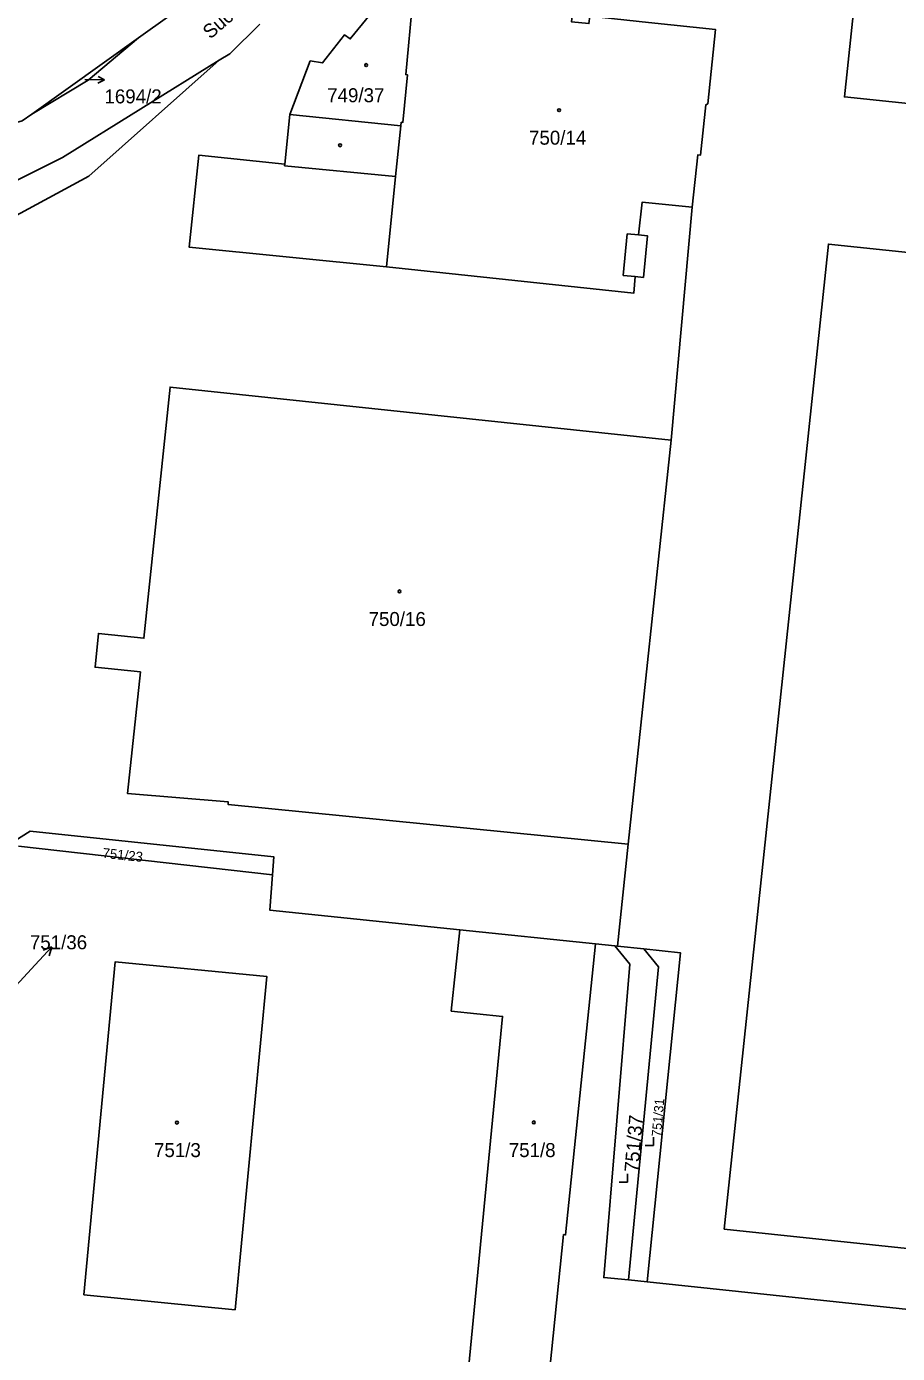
# Model space of a CAD drawing. Extents: x -756746 to -753363, y -1166406 to -1161727.
# Drawn here: x -755702.4 to -755596.6, y -1163467 to -1163305.7 of the extents above; entities that cross this region are included whole.
import ezdxf

# ---------------------------------------------------------------- set-up
doc = ezdxf.new("R2010")
doc.units = 0
for name, color, linetype in [('Hranice kat_území', 7, 'Continuous'), ('Hranice parcel', 7, 'Continuous'), ('Parcelní čísla', 7, 'Continuous'), ('Pop  PČ popisy', 7, 'Continuous'), ('Vnitřní kresba', 7, 'Continuous'), ('Značky budov', 7, 'Continuous'), ('Značky kultur', 7, 'Continuous')]:
    doc.layers.add(name, color=color, linetype=linetype)

msp = doc.modelspace()

# ---------------------------------------------------------------- linework, layer by layer
at = {"layer": 'Hranice kat_území'}
msp.add_lwpolyline([(-755676.77, -1163298.53), (-755688.75, -1163307.11), (-755701.72, -1163316.39), (-755702.88, -1163317.22), (-755734, -1163326.4), (-755737.69, -1163327.49), (-755744.33, -1163327.91), (-755751.3, -1163313.03), (-755798.47, -1163336.4), (-755810.9, -1163339.42), (-755823.1, -1163320.39), (-755833.02, -1163304.89)], dxfattribs=at)
at = {"layer": 'Hranice parcel'}
for p, q in [((-755674, -1163305.45), (-755677.65, -1163309.05)), ((-755688.75, -1163307.11), (-755701.72, -1163316.39)), ((-755677.65, -1163309.05), (-755678.95, -1163309.85)), ((-755678.95, -1163309.85), (-755694.77, -1163323.91)), ((-755702.88, -1163317.22), (-755701.72, -1163316.39)), ((-755624.04, -1163355.99), (-755621.48, -1163327.7)), ((-755629.25, -1163405.09), (-755624.04, -1163355.99)), ((-755672.48, -1163408.81), (-755703.35, -1163405.33)), ((-755630.57, -1163417.49), (-755629.25, -1163405.09)), ((-755633.25, -1163417.2), (-755649.71, -1163415.48)), ((-755630.87, -1163417.46), (-755633.25, -1163417.2)), ((-755630.57, -1163417.49), (-755630.87, -1163417.46)), ((-755627.36, -1163417.82), (-755630.57, -1163417.49)), ((-755626.96, -1163458.27), (-755629.24, -1163458.04)), ((-755524.22, -1163469.16), (-755626.96, -1163458.27))]:
    msp.add_line(p, q, dxfattribs=at)
for points in [[(-755593.7, -1163230.55), (-755594.12, -1163230.51), (-755594.73, -1163236.26), (-755597.86, -1163235.97), (-755597.84, -1163235.75), (-755598.14, -1163235.7), (-755598.86, -1163242.66), (-755598.55, -1163242.69), (-755598.53, -1163242.46), (-755595.41, -1163242.68), (-755603, -1163314.29), (-755584.84, -1163316.17), (-755585.46, -1163322.09), (-755585.87, -1163321.99), (-755586.51, -1163328.07), (-755586.11, -1163328.15), (-755586.75, -1163334.11)], [(-755688.75, -1163307.11), (-755676.77, -1163298.53), (-755664, -1163286.58), (-755651.21, -1163266.99), (-755650.79, -1163265.75)], [(-755639.73, -1163303.97), (-755639.31, -1163300.47), (-755635.72, -1163300.84), (-755636.17, -1163305.16), (-755634.03, -1163305.38), (-755633.93, -1163304.5), (-755626.78, -1163305.26), (-755618.64, -1163306.11), (-755619.59, -1163315.13), (-755619.81, -1163315.24), (-755620.46, -1163321.37), (-755620.8, -1163321.33), (-755621.48, -1163327.7)], [(-755655.42, -1163302.38), (-755658.76, -1163301.98), (-755663.02, -1163307.25), (-755663.74, -1163306.77), (-755666.4, -1163310.16), (-755667.89, -1163309.92), (-755670.36, -1163316.44)], [(-755655.42, -1163302.38), (-755656.28, -1163311.58), (-755656.09, -1163311.6), (-755656.63, -1163317.4), (-755656.83, -1163317.38), (-755656.88, -1163317.81), (-755670.36, -1163316.44)], [(-755701.72, -1163316.39), (-755694.87, -1163312.28), (-755688.75, -1163307.11)], [(-755678.95, -1163309.85), (-755697.98, -1163321.65), (-755720.33, -1163332.82), (-755738.23, -1163346.34), (-755789.84, -1163396.89)], [(-755670.36, -1163316.44), (-755670.98, -1163322.47), (-755681.41, -1163321.37), (-755682.59, -1163332.57), (-755658.62, -1163334.95), (-755628.56, -1163338.13), (-755628.42, -1163336.13), (-755627.41, -1163336.23), (-755626.92, -1163331.16), (-755627.99, -1163331.06), (-755627.55, -1163327.07), (-755621.48, -1163327.7)], [(-755694.77, -1163323.91), (-755726.54, -1163341.1), (-755785.81, -1163397.29)], [(-755586.75, -1163334.11), (-755604.93, -1163332.17), (-755617.6, -1163451.86), (-755581.57, -1163455.69), (-755580.3, -1163443.78), (-755565.89, -1163445.15)], [(-755624.04, -1163355.99), (-755684.91, -1163349.55), (-755688.1, -1163380.07), (-755693.62, -1163379.48), (-755694.03, -1163383.59), (-755688.53, -1163384.17), (-755690.08, -1163398.94), (-755677.85, -1163399.96), (-755677.88, -1163400.25), (-755629.25, -1163405.09)], [(-755672.48, -1163408.81), (-755672.32, -1163406.62), (-755701.93, -1163403.51), (-755704.55, -1163405.19)], [(-755649.71, -1163415.48), (-755672.8, -1163413.1), (-755672.48, -1163408.81)], [(-755633.25, -1163417.2), (-755636.86, -1163452.56), (-755637.11, -1163452.53), (-755639, -1163470.77), (-755648.75, -1163469.68), (-755644.52, -1163426.02), (-755650.76, -1163425.37), (-755649.71, -1163415.48)], [(-755629.24, -1163458.04), (-755632.23, -1163457.75), (-755629.06, -1163419.66), (-755630.87, -1163417.46)], [(-755627.36, -1163417.82), (-755625.58, -1163420), (-755629.24, -1163458.04)], [(-755626.96, -1163458.27), (-755622.91, -1163418.29), (-755627.36, -1163417.82)], [(-755677.01, -1163461.67), (-755695.38, -1163459.83), (-755691.59, -1163419.4), (-755673.17, -1163421.15), (-755677.01, -1163461.67)]]:
    msp.add_lwpolyline(points, dxfattribs=at)
at = {"layer": 'Pop  PČ popisy'}
for p, q in [((-755695.28, -1163312.2), (-755692.88, -1163312.24)), ((-755692.88, -1163312.24), (-755693.69, -1163312.63)), ((-755692.88, -1163312.24), (-755693.67, -1163311.83)), ((-755701.32, -1163419.77), (-755699.27, -1163417.57)), ((-755699.27, -1163417.57), (-755700.32, -1163417.97)), ((-755699.27, -1163417.57), (-755699.59, -1163418.65)), ((-755707.18, -1163426.13), (-755701.32, -1163419.77))]:
    msp.add_line(p, q, dxfattribs=at)
at = {"layer": 'Vnitřní kresba'}
for p, q in [((-755657.53, -1163323.95), (-755656.88, -1163317.81)), ((-755671, -1163322.68), (-755670.98, -1163322.47)), ((-755657.53, -1163323.95), (-755671, -1163322.68)), ((-755658.62, -1163334.95), (-755657.53, -1163323.95)), ((-755629.86, -1163335.99), (-755629.4, -1163330.92)), ((-755629.4, -1163330.92), (-755627.99, -1163331.06)), ((-755628.42, -1163336.13), (-755629.86, -1163335.99))]:
    msp.add_line(p, q, dxfattribs=at)
at = {"layer": 'Značky budov'}
for centre in [(-755661.1, -1163310.43), (-755637.66, -1163315.9), (-755664.27, -1163320.17), (-755657.05, -1163374.38), (-755684.08, -1163438.92), (-755640.73, -1163438.9)]:
    msp.add_circle(centre, 0.175, dxfattribs=at)
at = {"layer": 'Značky kultur'}
for p, q in [((-755626.19, -1163441.69), (-755626.19, -1163440.69)), ((-755627.19, -1163441.69), (-755626.19, -1163441.69)), ((-755630.36, -1163446.14), (-755629.36, -1163446.14)), ((-755629.36, -1163446.14), (-755629.36, -1163445.14))]:
    msp.add_line(p, q, dxfattribs=at)

# ---------------------------------------------------------------- texts
at = {"layer": 'Parcelní čísla'}
for s, p in [('1694/2', (-755692.89, -1163315.08)), ('749/37', (-755665.83, -1163314.94)), ('750/14', (-755641.31, -1163320.1)), ('750/16', (-755660.8, -1163378.58)), ('751/36', (-755701.95, -1163417.86)), ('751/3', (-755686.87, -1163443.11)), ('751/8', (-755643.77, -1163443.11))]:
    msp.add_text(s, height=1.7, dxfattribs=at).set_placement(p)
for s, height, rotation, p in [('751/23', 1.2, 354, (-755693.17, -1163406.74)), ('751/31', 1.139, 85, (-755625.28, -1163440.68)), ('751/37', 1.7, 85, (-755628.04, -1163445))]:
    msp.add_text(s, height=height, rotation=rotation, dxfattribs=at).set_placement(p)
at = {"layer": 'Pop  PČ popisy'}
msp.add_text('Suchomelská', height=1.7, rotation=41, dxfattribs=at).set_placement((-755680.03, -1163307.35))

doc.saveas('drawing.dxf')
